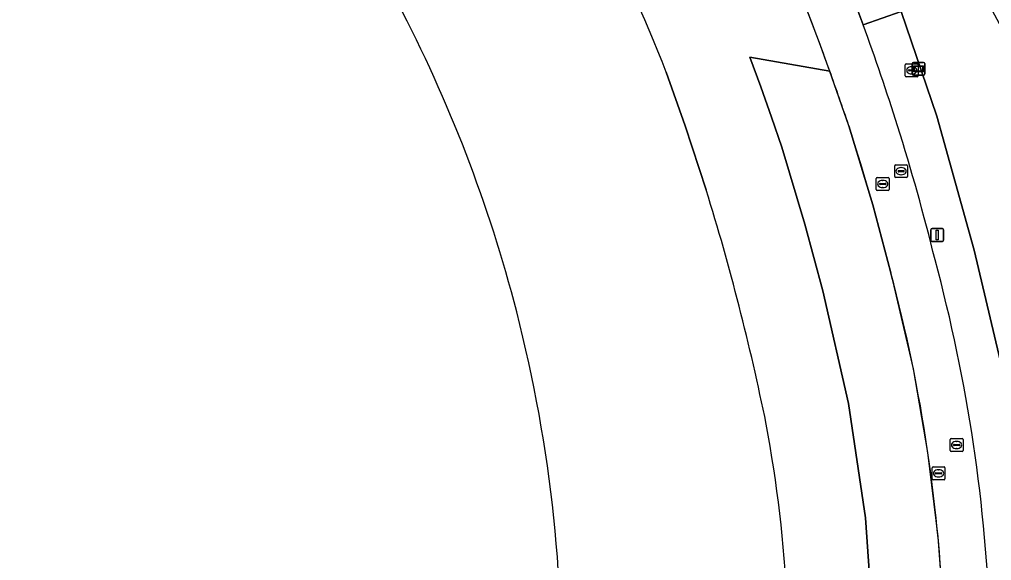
# Model space of a CAD drawing. Extents: x 155018 to 156648, y 383979 to 385733.
# Drawn here: x 156446.6 to 156522.2, y 384716.2 to 384758.3 of the extents above; entities that cross this region are included whole.
import ezdxf

# ---------------------------------------------------------------- set-up
doc = ezdxf.new("R2010")
doc.units = 0
for name, color, linetype in [('IMGEO_Berm_groen', 7, 'Continuous'), ('IMGEO_Brandkraan', 7, 'Continuous'), ('IMGEO_Erf', 7, 'Continuous'), ('IMGEO_Lichtmast', 7, 'Continuous'), ('IMGEO_Lijnafwatering', 7, 'Continuous'), ('IMGEO_Pand', 7, 'Continuous'), ('IMGEO_Parkeervlak_gesloten', 7, 'Continuous'), ('IMGEO_Rijbaan_lokaal_gesloten', 7, 'Continuous'), ('IMGEO_Rioolput', 7, 'Continuous'), ('IMGEO_Verklikker', 7, 'Continuous'), ('IMGEO_Voetpad_open', 7, 'Continuous')]:
    doc.layers.add(name, color=color, linetype=linetype)

msp = doc.modelspace()

# ---------------------------------------------------------------- linework, layer by layer
at = {"layer": 'IMGEO_Berm_groen'}
for points in [[(156521.112, 384760.97), (156515.153, 384758.891), (156517.923, 384750.761), (156520.84, 384740.334), (156523.333, 384729.795), (156523.691, 384727.258), (156528.067, 384728.201), (156530.41, 384718.596), (156538.727, 384703.602), (156550.089, 384688.96), (156553.252, 384682.048), (156557.555, 384677.478), (156557.422, 384677.915), (156557.03, 384678.865), (156550.132, 384695.141), (156543.325, 384711.199), (156536.074, 384728.235), (156528.419, 384746.119)], [(156380.988, 384563.978), (156398.306, 384564.091), (156423.183, 384568.491), (156436.947, 384572.778), (156453.814, 384581.86), (156468.932, 384591.619), (156487.829, 384608.824), (156497.193, 384620.558), (156508.476, 384637.086), (156514.568, 384649.778), (156520.835, 384673.402), (156523.967, 384691.509), (156524.981, 384702.285), (156525.138, 384711.423), (156524.727, 384719.906), (156523.691, 384727.258), (156523.333, 384729.795), (156520.84, 384740.334), (156517.923, 384750.761), (156515.153, 384758.891), (156512.202, 384757.862)]]:
    msp.add_lwpolyline(points, dxfattribs=at)
for centre, radius, start, end in [((156417.473, 384700.752), 119.863, 24.25962, 30.15844), ((156350.71, 384698.446), 172.075, 17.43376, 20.19964), ((156350.418, 384698.385), 172.372, 13.82437, 17.42384), ((156395.392, 384706.601), 126.768, 1.83583, 15.07585)]:
    msp.add_arc(centre, radius, start, end, dxfattribs=at)
at = {"layer": 'IMGEO_Brandkraan'}
for p, q in [((156515.482, 384753.893), (156515.482, 384754.745)), ((156515.557, 384754.819), (156516.409, 384754.819)), ((156515.741, 384754.313), (156515.741, 384754.325)), ((156516.179, 384754.276), (156515.781, 384754.276)), ((156515.784, 384754.362), (156516.182, 384754.362)), ((156515.97, 384754.599), (156515.995, 384754.599)), ((156516.225, 384754.325), (156516.225, 384754.313)), ((156516.483, 384754.745), (156516.483, 384753.893)), ((156516.409, 384753.819), (156515.557, 384753.819)), ((156515.993, 384754.039), (156515.968, 384754.039))]:
    msp.add_line(p, q, dxfattribs=at)
for points in [[(156515.482, 384753.893), (156515.482, 384754.745)], [(156515.557, 384754.819), (156516.409, 384754.819)], [(156516.483, 384754.745), (156516.483, 384753.893)], [(156516.409, 384753.819), (156515.557, 384753.819)]]:
    msp.add_lwpolyline(points, dxfattribs=at)
for centre, radius, start, end in [((156515.559, 384754.743), 0.0765, 91.55205, 178.44795), ((156515.559, 384754.743), 0.0765, 91.55205, 178.44795), ((156515.781, 384754.322), 0.0403, 85.87752, 175.75265), ((156515.778, 384754.312), 0.0366, 178.93798, 274.71019), ((156516.182, 384754.319), 0.043, 264.86636, 352.45326), ((156516.186, 384754.324), 0.0386, 1.73085, 96.63898), ((156516.407, 384754.743), 0.0765, 1.55205, 88.44795), ((156516.407, 384754.743), 0.0765, 1.55205, 88.44795), ((156515.559, 384753.895), 0.0765, 181.55205, 268.44795), ((156515.559, 384753.895), 0.0765, 181.55205, 268.44795), ((156516.407, 384753.895), 0.0765, 271.55205, 358.44795), ((156516.407, 384753.895), 0.0765, 271.55205, 358.44795)]:
    msp.add_arc(centre, radius, start, end, dxfattribs=at)
for centre, major_axis, ratio, start_param, end_param in [((156515.969, 384754.319), (-0.387, 0.002), 0.722429, 4.712389, 7.853982), ((156515.994, 384754.319), (-0.39, 0.002), 0.717154, 1.570796, 4.712389)]:
    msp.add_ellipse(centre, major_axis=major_axis, ratio=ratio, start_param=start_param, end_param=end_param, dxfattribs=at)
at = {"layer": 'IMGEO_Erf'}
msp.add_lwpolyline([(156500, 384745.013), (156498.372, 384750), (156496.885, 384754.186)], dxfattribs=at)
for centre, radius, start, end in [((156373.732, 384705.96), 132.258, 21.38489, 33.55469), ((156377.485, 384707.828), 111.274, 14.41252, 27.71134), ((156318.824, 384688.922), 189.66, 11.51909, 17.20223), ((156377.565, 384707.851), 111.191, 357.62373, 14.41109), ((156400.84, 384707.526), 105.597, 355.2404, 10.51459)]:
    msp.add_arc(centre, radius, start, end, dxfattribs=at)
at = {"layer": 'IMGEO_Lichtmast'}
for p, q in [((156517.473, 384741.109), (156517.473, 384741.909)), ((156517.473, 384741.909), (156517.473, 384741.109)), ((156517.573, 384742.009), (156518.363, 384742.009)), ((156518.363, 384742.009), (156517.573, 384742.009)), ((156518.463, 384741.909), (156518.463, 384741.109)), ((156518.463, 384741.109), (156518.463, 384741.909)), ((156518.363, 384741.009), (156517.573, 384741.009)), ((156517.573, 384741.009), (156518.363, 384741.009))]:
    msp.add_line(p, q, dxfattribs=at)
msp.add_lwpolyline([(156517.893, 384741.884), (156518.043, 384741.884), (156518.043, 384741.134), (156517.893, 384741.134), (156517.893, 384741.884)], dxfattribs=at)
for centre, start, end in [((156517.573, 384741.909), 90, 180), ((156517.573, 384741.909), 90, 180), ((156518.363, 384741.909), 0, 90), ((156518.363, 384741.909), 360, 90), ((156517.573, 384741.109), 180, 270), ((156517.573, 384741.109), 180, 270), ((156518.363, 384741.109), 270, 0), ((156518.363, 384741.109), 270, 0)]:
    msp.add_arc(centre, 0.1, start, end, dxfattribs=at)
at = {"layer": 'IMGEO_Lijnafwatering'}
for points in [[(156508.806, 384756.467), (156507.575, 384759.74), (156506.299, 384762.996), (156504.979, 384766.234), (156503.572, 384769.011), (156502.132, 384771.77), (156500.659, 384774.513)], [(156514.626, 384737.523), (156514.536, 384737.869), (156514.445, 384738.215), (156514.353, 384738.561), (156513.789, 384740.764), (156513.398, 384742.226), (156512.949, 384743.845), (156512.016, 384747.036), (156511.667, 384748.177), (156511.091, 384750), (156510.349, 384752.162), (156509.587, 384754.318), (156508.806, 384756.467)], [(156518.027, 384718.009), (156517.243, 384724.572), (156516.108, 384731.082), (156514.626, 384737.523)], [(156518.071, 384698.205), (156518.318, 384702.345), (156518.457, 384706.491), (156518.486, 384710.638), (156518.382, 384713.098), (156518.229, 384715.555), (156518.027, 384718.009)]]:
    msp.add_lwpolyline(points, dxfattribs=at)
at = {"layer": 'IMGEO_Pand'}
for centre, radius, start, end in [((156377.485, 384707.828), 111.274, 14.41252, 27.71134), ((156377.565, 384707.851), 111.191, 357.62373, 14.41109)]:
    msp.add_arc(centre, radius, start, end, dxfattribs=at)
at = {"layer": 'IMGEO_Parkeervlak_gesloten'}
for points in [[(156509.609, 384754.257), (156503.379, 384755.356), (156504.234, 384753.023), (156505.066, 384750.681), (156505.876, 384748.33), (156507.681, 384742.35), (156509.063, 384737.15), (156511.055, 384728.387), (156512.374, 384719.497), (156513.011, 384710.533)], [(156514.353, 384738.561), (156512.949, 384743.845), (156511.091, 384750)]]:
    msp.add_lwpolyline(points, dxfattribs=at)
for centre, radius, start, end in [((156261.805, 384665.602), 263.186, 18.70401, 19.68533), ((156395.218, 384706.66), 123.332, 1.84837, 14.99054)]:
    msp.add_arc(centre, radius, start, end, dxfattribs=at)
at = {"layer": 'IMGEO_Rijbaan_lokaal_gesloten'}
for points in [[(156512.202, 384757.862), (156511.5, 384759.735)], [(156513.011, 384710.533), (156512.374, 384719.497), (156511.055, 384728.387), (156509.063, 384737.15), (156507.681, 384742.35), (156505.876, 384748.33), (156505.066, 384750.681), (156504.234, 384753.023), (156503.379, 384755.356), (156509.609, 384754.257)], [(156496.885, 384754.186), (156498.372, 384750), (156500, 384745.013)], [(156511.091, 384750), (156512.949, 384743.845), (156514.353, 384738.561)]]:
    msp.add_lwpolyline(points, dxfattribs=at)
for centre, radius, start, end in [((156373.732, 384705.96), 132.258, 21.38489, 33.55469), ((156417.473, 384700.752), 119.863, 24.25962, 30.15844), ((156264.208, 384666.333), 260.677, 19.71185, 20.99964), ((156264.208, 384666.333), 260.677, 19.71185, 20.99964), ((156350.71, 384698.446), 172.075, 17.43376, 20.19964), ((156261.805, 384665.602), 263.186, 18.70401, 19.68533), ((156350.418, 384698.385), 172.372, 13.82437, 17.42384), ((156318.824, 384688.922), 189.66, 11.51909, 17.20223), ((156395.392, 384706.601), 126.768, 1.83583, 15.07585), ((156395.218, 384706.66), 123.332, 1.84837, 14.99054), ((156400.84, 384707.526), 105.597, 355.2404, 10.51459)]:
    msp.add_arc(centre, radius, start, end, dxfattribs=at)
at = {"layer": 'IMGEO_Rioolput'}
for p, q in [((156514.656, 384746.046), (156514.656, 384746.898)), ((156514.731, 384746.972), (156515.583, 384746.972)), ((156515.144, 384746.752), (156515.169, 384746.752)), ((156515.657, 384746.898), (156515.657, 384746.046)), ((156513.228, 384745.053), (156513.228, 384745.905)), ((156513.303, 384745.979), (156514.155, 384745.979)), ((156514.229, 384745.905), (156514.229, 384745.053)), ((156515.583, 384745.972), (156514.731, 384745.972)), ((156514.915, 384746.466), (156514.915, 384746.478)), ((156515.353, 384746.429), (156514.955, 384746.429)), ((156514.958, 384746.515), (156515.356, 384746.515)), ((156515.167, 384746.192), (156515.142, 384746.192)), ((156515.399, 384746.478), (156515.399, 384746.466)), ((156513.487, 384745.473), (156513.487, 384745.485)), ((156513.925, 384745.436), (156513.527, 384745.436)), ((156513.53, 384745.522), (156513.928, 384745.522)), ((156513.739, 384745.199), (156513.714, 384745.199)), ((156513.716, 384745.759), (156513.741, 384745.759)), ((156513.971, 384745.485), (156513.971, 384745.473)), ((156514.155, 384744.979), (156513.303, 384744.979)), ((156518.971, 384724.742), (156518.971, 384725.594)), ((156519.046, 384725.668), (156519.898, 384725.668)), ((156519.972, 384725.594), (156519.972, 384724.742)), ((156519.23, 384725.162), (156519.23, 384725.174)), ((156519.668, 384725.125), (156519.27, 384725.125)), ((156519.273, 384725.211), (156519.671, 384725.211)), ((156519.482, 384724.888), (156519.457, 384724.888)), ((156519.459, 384725.448), (156519.484, 384725.448)), ((156519.714, 384725.174), (156519.714, 384725.162)), ((156519.898, 384724.668), (156519.046, 384724.668)), ((156517.566, 384722.531), (156517.566, 384723.383)), ((156517.641, 384723.457), (156518.493, 384723.457)), ((156518.054, 384723.237), (156518.079, 384723.237)), ((156518.567, 384723.383), (156518.567, 384722.531)), ((156518.493, 384722.457), (156517.641, 384722.457)), ((156517.825, 384722.951), (156517.825, 384722.963)), ((156518.263, 384722.914), (156517.865, 384722.914)), ((156517.868, 384723), (156518.266, 384723)), ((156518.077, 384722.677), (156518.052, 384722.677)), ((156518.309, 384722.963), (156518.309, 384722.951))]:
    msp.add_line(p, q, dxfattribs=at)
for points in [[(156514.656, 384746.046), (156514.656, 384746.898)], [(156514.731, 384746.972), (156515.583, 384746.972)], [(156515.657, 384746.898), (156515.657, 384746.046)], [(156513.228, 384745.053), (156513.228, 384745.905)], [(156513.303, 384745.979), (156514.155, 384745.979)], [(156514.229, 384745.905), (156514.229, 384745.053)], [(156515.583, 384745.972), (156514.731, 384745.972)], [(156514.155, 384744.979), (156513.303, 384744.979)], [(156518.971, 384724.742), (156518.971, 384725.594)], [(156519.046, 384725.668), (156519.898, 384725.668)], [(156519.972, 384725.594), (156519.972, 384724.742)], [(156519.898, 384724.668), (156519.046, 384724.668)], [(156517.566, 384722.531), (156517.566, 384723.383)], [(156517.641, 384723.457), (156518.493, 384723.457)], [(156518.567, 384723.383), (156518.567, 384722.531)], [(156518.493, 384722.457), (156517.641, 384722.457)]]:
    msp.add_lwpolyline(points, dxfattribs=at)
for centre, radius, start, end in [((156514.733, 384746.896), 0.0765, 91.55205, 178.44795), ((156514.733, 384746.896), 0.0765, 91.55205, 178.44795), ((156515.581, 384746.896), 0.0765, 1.55205, 88.44795), ((156515.581, 384746.896), 0.0765, 1.55205, 88.44795), ((156513.305, 384745.903), 0.0765, 91.55205, 178.44795), ((156513.305, 384745.903), 0.0765, 91.55205, 178.44795), ((156514.153, 384745.903), 0.0765, 1.55205, 88.44795), ((156514.153, 384745.903), 0.0765, 1.55205, 88.44795), ((156514.733, 384746.048), 0.0765, 181.55205, 268.44795), ((156514.733, 384746.048), 0.0765, 181.55205, 268.44795), ((156514.955, 384746.475), 0.0403, 85.87752, 175.75265), ((156514.952, 384746.465), 0.0366, 178.93798, 274.71019), ((156515.356, 384746.472), 0.043, 264.86636, 352.45326), ((156515.36, 384746.477), 0.0386, 1.73085, 96.63898), ((156515.581, 384746.048), 0.0765, 271.55205, 358.44795), ((156515.581, 384746.048), 0.0765, 271.55205, 358.44795), ((156513.527, 384745.482), 0.0403, 85.87752, 175.75265), ((156513.524, 384745.472), 0.0366, 178.93798, 274.71019), ((156513.928, 384745.479), 0.043, 264.86636, 352.45326), ((156513.932, 384745.484), 0.0386, 1.73085, 96.63898), ((156513.305, 384745.055), 0.0765, 181.55205, 268.44795), ((156513.305, 384745.055), 0.0765, 181.55205, 268.44795), ((156514.153, 384745.055), 0.0765, 271.55205, 358.44795), ((156514.153, 384745.055), 0.0765, 271.55205, 358.44795), ((156519.048, 384725.592), 0.0765, 91.55205, 178.44795), ((156519.048, 384725.592), 0.0765, 91.55205, 178.44795), ((156519.896, 384725.592), 0.0765, 1.55205, 88.44795), ((156519.896, 384725.592), 0.0765, 1.55205, 88.44795), ((156519.048, 384724.744), 0.0765, 181.55205, 268.44795), ((156519.048, 384724.744), 0.0765, 181.55205, 268.44795), ((156519.27, 384725.171), 0.0403, 85.87752, 175.75265), ((156519.267, 384725.161), 0.0366, 178.93798, 274.71019), ((156519.671, 384725.168), 0.043, 264.86636, 352.45326), ((156519.675, 384725.173), 0.0386, 1.73085, 96.63898), ((156519.896, 384724.744), 0.0765, 271.55205, 358.44795), ((156519.896, 384724.744), 0.0765, 271.55205, 358.44795), ((156517.643, 384723.381), 0.0765, 91.55205, 178.44795), ((156517.643, 384723.381), 0.0765, 91.55205, 178.44795), ((156518.491, 384723.381), 0.0765, 1.55205, 88.44795), ((156518.491, 384723.381), 0.0765, 1.55205, 88.44795), ((156517.643, 384722.533), 0.0765, 181.55205, 268.44795), ((156517.643, 384722.533), 0.0765, 181.55205, 268.44795), ((156517.865, 384722.96), 0.0403, 85.87752, 175.75265), ((156517.862, 384722.95), 0.0366, 178.93798, 274.71019), ((156518.266, 384722.957), 0.043, 264.86636, 352.45326), ((156518.27, 384722.962), 0.0386, 1.73085, 96.63898), ((156518.491, 384722.533), 0.0765, 271.55205, 358.44795), ((156518.491, 384722.533), 0.0765, 271.55205, 358.44795)]:
    msp.add_arc(centre, radius, start, end, dxfattribs=at)
for centre, major_axis, ratio, start_param, end_param in [((156515.143, 384746.472), (-0.387, 0.002), 0.722429, 4.712389, 7.853982), ((156515.168, 384746.472), (-0.39, 0.002), 0.717154, 1.570796, 4.712389), ((156513.715, 384745.479), (-0.387, 0.002), 0.722429, 4.712389, 7.853982), ((156513.74, 384745.479), (-0.39, 0.002), 0.717154, 1.570796, 4.712389), ((156519.458, 384725.168), (-0.387, 0.002), 0.722429, 4.712389, 7.853982), ((156519.483, 384725.168), (-0.39, 0.002), 0.717154, 1.570796, 4.712389), ((156518.053, 384722.957), (-0.387, 0.002), 0.722429, 4.712389, 7.853982), ((156518.078, 384722.957), (-0.39, 0.002), 0.717154, 1.570796, 4.712389)]:
    msp.add_ellipse(centre, major_axis=major_axis, ratio=ratio, start_param=start_param, end_param=end_param, dxfattribs=at)
at = {"layer": 'IMGEO_Verklikker'}
for p, q in [((156516.01, 384754.039), (156516.01, 384754.839)), ((156516.01, 384754.839), (156516.01, 384754.039)), ((156516.11, 384754.939), (156516.9, 384754.939)), ((156516.9, 384754.939), (156516.11, 384754.939)), ((156517, 384754.839), (156517, 384754.039)), ((156517, 384754.039), (156517, 384754.839)), ((156516.9, 384753.939), (156516.11, 384753.939)), ((156516.11, 384753.939), (156516.9, 384753.939))]:
    msp.add_line(p, q, dxfattribs=at)
for points in [[(156516.111, 384754.671), (156516.899, 384754.671), (156516.899, 384754.207), (156516.111, 384754.207), (156516.111, 384754.671)], [(156516.176, 384754.606), (156516.176, 384754.272), (156516.834, 384754.272), (156516.834, 384754.606), (156516.176, 384754.606)]]:
    msp.add_lwpolyline(points, dxfattribs=at)
for centre, start, end in [((156516.11, 384754.839), 90, 180), ((156516.11, 384754.839), 90, 180), ((156516.9, 384754.839), 0, 90), ((156516.9, 384754.839), 360, 90), ((156516.11, 384754.039), 180, 270), ((156516.11, 384754.039), 180, 270), ((156516.9, 384754.039), 270, 0), ((156516.9, 384754.039), 270, 0)]:
    msp.add_arc(centre, 0.1, start, end, dxfattribs=at)
at = {"layer": 'IMGEO_Voetpad_open'}
msp.add_lwpolyline([(156521.112, 384760.97), (156520.073, 384762.726), (156511.5, 384759.735), (156512.202, 384757.862), (156515.153, 384758.891)], close=True, dxfattribs=at)

doc.saveas('drawing.dxf')
